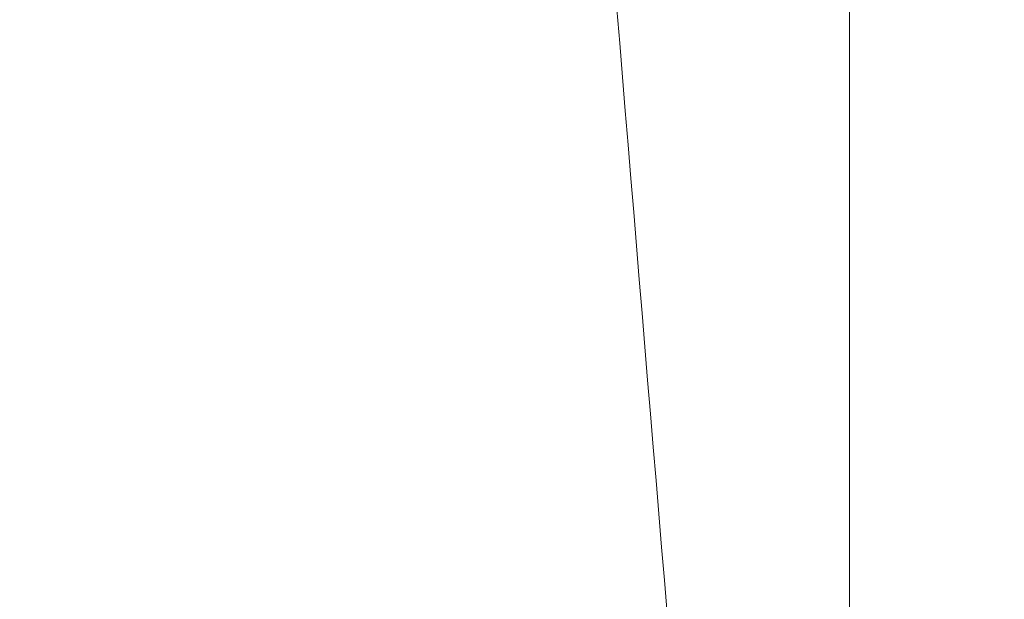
# Model space of a CAD drawing. Header units: inches. Extents: x 1 to 109, y 1 to 85.
# Tile 508 of 656: x 88.483299 to 88.484812, y 24.371022 to 24.371912. Entities that reach past the tile are written whole.
import ezdxf

# ---------------------------------------------------------------- set-up
doc = ezdxf.new("R2010")
doc.units = ezdxf.units.IN
doc.header["$MEASUREMENT"] = 0

msp = doc.modelspace()

# ---------------------------------------------------------------- linework, layer by layer
at = {"color": 7, "linetype": 'Continuous', "lineweight": 15, "ltscale": 5}
for p, q in [((88.4845741, 30.163355), (88.4845741, 19.763355)), ((88.4845741, 28.9650217), (88.4845741, 19.763355)), ((88.4845741, 24.3300217), (88.4845741, 24.5379357)), ((88.4845741, 24.3754216), (88.4845741, 24.3360434))]:
    msp.add_line(p, q, dxfattribs=at)
for points in [[(88.4901965, 24.4341884), (88.490107, 24.4323244), (88.4899264, 24.4285655), (88.4896409, 24.4229141), (88.4893437, 24.4172427), (88.4890358, 24.4115979), (88.4887197, 24.4060278), (88.488404, 24.4006851), (88.4880915, 24.3956052), (88.4877847, 24.3908153), (88.4874796, 24.3862509), (88.4871787, 24.3819437), (88.486878, 24.377841), (88.4865802, 24.3739864), (88.4862881, 24.3704217), (88.4860082, 24.3672328), (88.4857429, 24.3643985), (88.4854651, 24.3619036), (88.4851803, 24.3597911), (88.4848901, 24.3580627), (88.4845969, 24.3567185), (88.4842971, 24.355744), (88.4839927, 24.3551535), (88.4836799, 24.3549517), (88.4833609, 24.35517), (88.4830385, 24.3558337), (88.4827214, 24.3569277), (88.4824122, 24.358434), (88.4821133, 24.3603286), (88.4818316, 24.3625404), (88.4815684, 24.3650231), (88.481317, 24.3677586), (88.4810512, 24.3708143), (88.4807749, 24.3742055), (88.4804824, 24.3779971), (88.4801754, 24.3821928), (88.4798557, 24.386787), (88.4795318, 24.3916663), (88.4792063, 24.3967923), (88.478882, 24.4021218), (88.4785675, 24.4075054), (88.4782653, 24.4128874), (88.4779767, 24.4182184), (88.4776981, 24.4235658), (88.47743, 24.4288909), (88.47726, 24.4324318), (88.4771757, 24.4341884)], [(88.4934517, 24.4341884), (88.4933622, 24.4323244), (88.4931816, 24.4285655), (88.4928961, 24.4229141), (88.4925989, 24.4172427), (88.492291, 24.4115979), (88.4919749, 24.4060278), (88.4916592, 24.4006851), (88.4913467, 24.3956052), (88.4910399, 24.3908153), (88.4907348, 24.3862509), (88.4904339, 24.3819437), (88.4901332, 24.377841), (88.4898354, 24.3739864), (88.4895433, 24.3704217), (88.4892634, 24.3672328), (88.4889981, 24.3643985), (88.4887203, 24.3619036), (88.4884355, 24.3597911), (88.4881453, 24.3580627), (88.4878521, 24.3567185), (88.4875523, 24.355744), (88.4872479, 24.3551535), (88.4869351, 24.3549517), (88.4866161, 24.35517), (88.4862937, 24.3558337), (88.4859766, 24.3569277), (88.4856674, 24.358434), (88.4853685, 24.3603286), (88.4850868, 24.3625404), (88.4848236, 24.3650231), (88.4845722, 24.3677586), (88.4843065, 24.3708143), (88.4840301, 24.3742055), (88.4837376, 24.3779971), (88.4834306, 24.3821928), (88.483111, 24.386787), (88.482787, 24.3916663), (88.4824615, 24.3967923), (88.4821372, 24.4021218), (88.4818227, 24.4075054), (88.4815205, 24.4128874), (88.481232, 24.4182184), (88.4809533, 24.4235658), (88.4806852, 24.4288909), (88.4805152, 24.4324318), (88.4804309, 24.4341884)]]:
    msp.add_open_spline(points, degree=3, knots=[0, 0, 0, 0, 0.022479, 0.045331, 0.068506, 0.091948, 0.115595, 0.139386, 0.161889, 0.184404, 0.206874, 0.229245, 0.25146, 0.274794, 0.297838, 0.320536, 0.342918, 0.365562, 0.38856, 0.410518, 0.432694, 0.455036, 0.47749, 0.5, 0.523873, 0.547679, 0.571351, 0.594825, 0.618042, 0.640943, 0.662202, 0.683327, 0.704778, 0.726531, 0.74854, 0.772107, 0.795844, 0.819687, 0.843568, 0.86742, 0.891176, 0.913429, 0.935486, 0.957297, 0.978816, 1, 1, 1, 1], dxfattribs=at)

doc.saveas('drawing.dxf')
